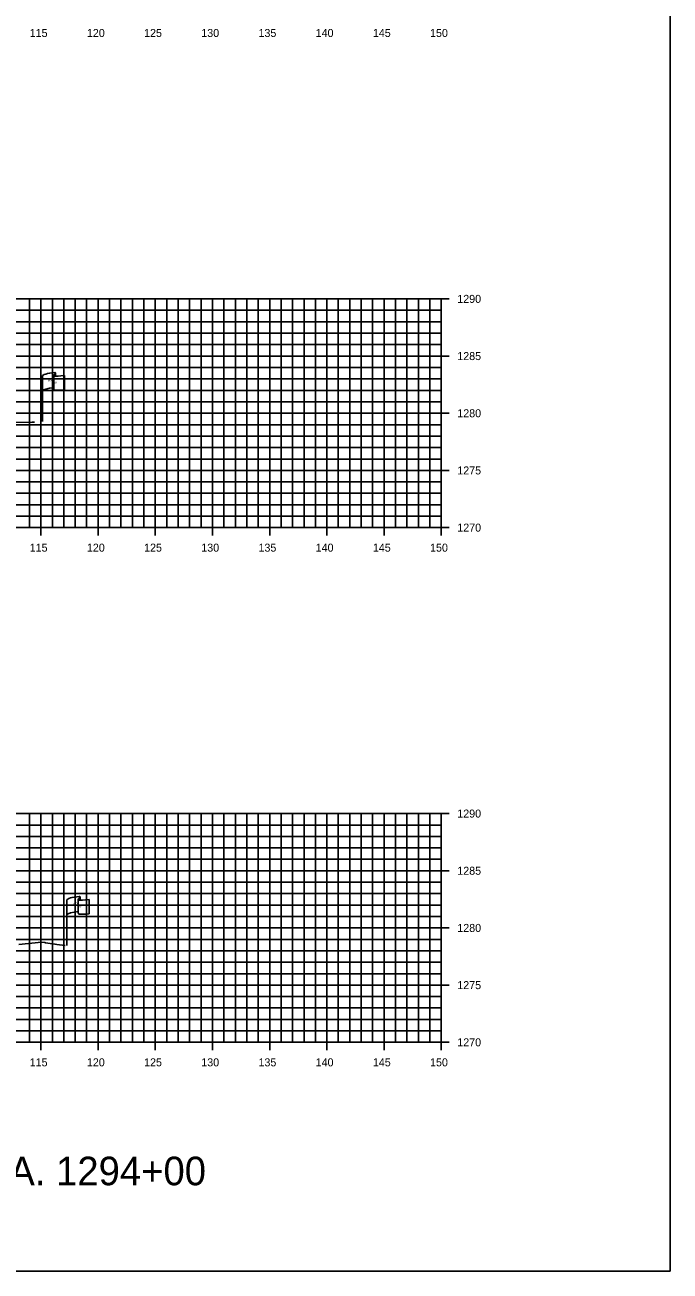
# Model space of a CAD drawing. Extents: x 674939 to 678919, y 750652 to 765176.
# Drawn here: x 678862.1 to 678918.5, y 763576.3 to 763685.2 of the extents above; entities that cross this region are included whole.
import ezdxf

# ---------------------------------------------------------------- set-up
doc = ezdxf.new("R2010")
doc.units = 0
for name, color, linetype in [('R_Axis', 7, 'Continuous'), ('R_Axis Annot', 7, 'Continuous'), ('R_Draft', 7, 'Continuous'), ('R_Exist Surface', 7, 'Continuous'), ('R_Grid', 7, 'Continuous'), ('R_No Plot', 7, 'Continuous'), ('S_EXIST_ROW', 7, 'Continuous')]:
    doc.layers.add(name, color=color, linetype=linetype)

msp = doc.modelspace()

# ---------------------------------------------------------------- linework, layer by layer
at = {"layer": 'R_Axis'}
for p, q in [((678899.23, 763661.29), (678897.83, 763661.29)), ((678898.53, 763641.29), (678898.53, 763661.29)), ((678899.23, 763656.29), (678897.83, 763656.29)), ((678899.23, 763651.29), (678897.83, 763651.29)), ((678899.23, 763646.29), (678897.83, 763646.29)), ((678598.53, 763641.29), (678898.53, 763641.29)), ((678863.53, 763640.59), (678863.53, 763641.99)), ((678868.53, 763640.59), (678868.53, 763641.99)), ((678873.53, 763640.59), (678873.53, 763641.99)), ((678878.53, 763640.59), (678878.53, 763641.99)), ((678883.53, 763640.59), (678883.53, 763641.99)), ((678888.53, 763640.59), (678888.53, 763641.99)), ((678893.53, 763640.59), (678893.53, 763641.99)), ((678899.23, 763641.29), (678897.83, 763641.29)), ((678898.53, 763640.59), (678898.53, 763641.99)), ((678899.23, 763616.29), (678897.83, 763616.29)), ((678898.53, 763596.29), (678898.53, 763616.29)), ((678899.23, 763611.29), (678897.83, 763611.29)), ((678899.23, 763606.29), (678897.83, 763606.29)), ((678899.23, 763601.29), (678897.83, 763601.29)), ((678863.53, 763595.59), (678863.53, 763596.99)), ((678868.53, 763595.59), (678868.53, 763596.99)), ((678873.53, 763595.59), (678873.53, 763596.99)), ((678878.53, 763595.59), (678878.53, 763596.99)), ((678883.53, 763595.59), (678883.53, 763596.99)), ((678888.53, 763595.59), (678888.53, 763596.99)), ((678893.53, 763595.59), (678893.53, 763596.99)), ((678898.53, 763595.59), (678898.53, 763596.99)), ((678598.53, 763596.29), (678898.53, 763596.29)), ((678899.23, 763596.29), (678897.83, 763596.29))]:
    msp.add_line(p, q, dxfattribs=at)
at = {"layer": 'R_Exist Surface'}
for points in [[(678859.67, 763650.44), (678862.77, 763650.5), (678862.91, 763650.5), (678862.97, 763650.5)], [(678861.6, 763604.84), (678863.57, 763605.06), (678863.88, 763605.01), (678863.94, 763605), (678864.76, 763604.88), (678864.93, 763604.85), (678865.64, 763604.74)]]:
    msp.add_lwpolyline(points, dxfattribs=at)
at = {"layer": 'R_Grid'}
for p, q in [((678598.53, 763661.29), (678898.53, 763661.29)), ((678862.53, 763641.29), (678862.53, 763661.29)), ((678863.53, 763641.29), (678863.53, 763661.29)), ((678864.53, 763641.29), (678864.53, 763661.29)), ((678865.53, 763641.29), (678865.53, 763661.29)), ((678866.53, 763641.29), (678866.53, 763661.29)), ((678867.53, 763641.29), (678867.53, 763661.29)), ((678868.53, 763641.29), (678868.53, 763661.29)), ((678869.53, 763641.29), (678869.53, 763661.29)), ((678870.53, 763641.29), (678870.53, 763661.29)), ((678871.53, 763641.29), (678871.53, 763661.29)), ((678872.53, 763641.29), (678872.53, 763661.29)), ((678873.53, 763641.29), (678873.53, 763661.29)), ((678874.53, 763641.29), (678874.53, 763661.29)), ((678875.53, 763641.29), (678875.53, 763661.29)), ((678876.53, 763641.29), (678876.53, 763661.29)), ((678877.53, 763641.29), (678877.53, 763661.29)), ((678878.53, 763641.29), (678878.53, 763661.29)), ((678879.53, 763641.29), (678879.53, 763661.29)), ((678880.53, 763641.29), (678880.53, 763661.29)), ((678881.53, 763641.29), (678881.53, 763661.29)), ((678882.53, 763641.29), (678882.53, 763661.29)), ((678883.53, 763641.29), (678883.53, 763661.29)), ((678884.53, 763641.29), (678884.53, 763661.29)), ((678885.53, 763641.29), (678885.53, 763661.29)), ((678886.53, 763641.29), (678886.53, 763661.29)), ((678887.53, 763641.29), (678887.53, 763661.29)), ((678888.53, 763641.29), (678888.53, 763661.29)), ((678889.53, 763641.29), (678889.53, 763661.29)), ((678890.53, 763641.29), (678890.53, 763661.29)), ((678891.53, 763641.29), (678891.53, 763661.29)), ((678892.53, 763641.29), (678892.53, 763661.29)), ((678893.53, 763641.29), (678893.53, 763661.29)), ((678894.53, 763641.29), (678894.53, 763661.29)), ((678895.53, 763641.29), (678895.53, 763661.29)), ((678896.53, 763641.29), (678896.53, 763661.29)), ((678897.53, 763641.29), (678897.53, 763661.29)), ((678898.53, 763641.29), (678898.53, 763661.29)), ((678598.53, 763660.29), (678898.53, 763660.29)), ((678598.53, 763659.29), (678898.53, 763659.29)), ((678598.53, 763658.29), (678898.53, 763658.29)), ((678598.53, 763657.29), (678898.53, 763657.29)), ((678598.53, 763656.29), (678898.53, 763656.29)), ((678598.53, 763655.29), (678898.53, 763655.29)), ((678598.53, 763654.29), (678898.53, 763654.29)), ((678598.53, 763653.29), (678898.53, 763653.29)), ((678598.53, 763652.29), (678898.53, 763652.29)), ((678598.53, 763651.29), (678898.53, 763651.29)), ((678598.53, 763650.29), (678898.53, 763650.29)), ((678598.53, 763649.29), (678898.53, 763649.29)), ((678598.53, 763648.29), (678898.53, 763648.29)), ((678598.53, 763647.29), (678898.53, 763647.29)), ((678598.53, 763646.29), (678898.53, 763646.29)), ((678598.53, 763645.29), (678898.53, 763645.29)), ((678598.53, 763644.29), (678898.53, 763644.29)), ((678598.53, 763643.29), (678898.53, 763643.29)), ((678598.53, 763642.29), (678898.53, 763642.29)), ((678598.53, 763641.29), (678898.53, 763641.29)), ((678598.53, 763616.29), (678898.53, 763616.29)), ((678862.53, 763596.29), (678862.53, 763616.29)), ((678863.53, 763596.29), (678863.53, 763616.29)), ((678864.53, 763596.29), (678864.53, 763616.29)), ((678865.53, 763596.29), (678865.53, 763616.29)), ((678866.53, 763596.29), (678866.53, 763616.29)), ((678867.53, 763596.29), (678867.53, 763616.29)), ((678868.53, 763596.29), (678868.53, 763616.29)), ((678869.53, 763596.29), (678869.53, 763616.29)), ((678870.53, 763596.29), (678870.53, 763616.29)), ((678871.53, 763596.29), (678871.53, 763616.29)), ((678872.53, 763596.29), (678872.53, 763616.29)), ((678873.53, 763596.29), (678873.53, 763616.29)), ((678874.53, 763596.29), (678874.53, 763616.29)), ((678875.53, 763596.29), (678875.53, 763616.29)), ((678876.53, 763596.29), (678876.53, 763616.29)), ((678877.53, 763596.29), (678877.53, 763616.29)), ((678878.53, 763596.29), (678878.53, 763616.29)), ((678879.53, 763596.29), (678879.53, 763616.29)), ((678880.53, 763596.29), (678880.53, 763616.29)), ((678881.53, 763596.29), (678881.53, 763616.29)), ((678882.53, 763596.29), (678882.53, 763616.29)), ((678883.53, 763596.29), (678883.53, 763616.29)), ((678884.53, 763596.29), (678884.53, 763616.29)), ((678885.53, 763596.29), (678885.53, 763616.29)), ((678886.53, 763596.29), (678886.53, 763616.29)), ((678887.53, 763596.29), (678887.53, 763616.29)), ((678888.53, 763596.29), (678888.53, 763616.29)), ((678889.53, 763596.29), (678889.53, 763616.29)), ((678890.53, 763596.29), (678890.53, 763616.29)), ((678891.53, 763596.29), (678891.53, 763616.29)), ((678892.53, 763596.29), (678892.53, 763616.29)), ((678893.53, 763596.29), (678893.53, 763616.29)), ((678894.53, 763596.29), (678894.53, 763616.29)), ((678895.53, 763596.29), (678895.53, 763616.29)), ((678896.53, 763596.29), (678896.53, 763616.29)), ((678897.53, 763596.29), (678897.53, 763616.29)), ((678898.53, 763596.29), (678898.53, 763616.29)), ((678598.53, 763615.29), (678898.53, 763615.29)), ((678598.53, 763614.29), (678898.53, 763614.29)), ((678598.53, 763613.29), (678898.53, 763613.29)), ((678598.53, 763612.29), (678898.53, 763612.29)), ((678598.53, 763611.29), (678898.53, 763611.29)), ((678598.53, 763610.29), (678898.53, 763610.29)), ((678598.53, 763609.29), (678898.53, 763609.29)), ((678598.53, 763608.29), (678898.53, 763608.29)), ((678598.53, 763607.29), (678898.53, 763607.29)), ((678598.53, 763606.29), (678898.53, 763606.29)), ((678598.53, 763605.29), (678898.53, 763605.29)), ((678598.53, 763604.29), (678898.53, 763604.29)), ((678598.53, 763603.29), (678898.53, 763603.29)), ((678598.53, 763602.29), (678898.53, 763602.29)), ((678598.53, 763601.29), (678898.53, 763601.29)), ((678598.53, 763600.29), (678898.53, 763600.29)), ((678598.53, 763599.29), (678898.53, 763599.29)), ((678598.53, 763598.29), (678898.53, 763598.29)), ((678598.53, 763597.29), (678898.53, 763597.29)), ((678598.53, 763596.29), (678898.53, 763596.29))]:
    msp.add_line(p, q, dxfattribs=at)
at = {"layer": 'R_No Plot'}
msp.add_lwpolyline([(678578.53, 763576.29), (678918.53, 763576.29), (678918.53, 763796.29), (678578.53, 763796.29)], close=True, dxfattribs=at)
at = {"layer": 'S_EXIST_ROW'}
for p, q in [((678863.66, 763650.58), (678863.66, 763654.53)), ((678864.65, 763654.62), (678864.65, 763654.61)), ((678864.65, 763654.61), (678864.65, 763653.38)), ((678864.82, 763654.78), (678864.82, 763654.54)), ((678865.59, 763654.58), (678865.59, 763653.34)), ((678865.81, 763604.76), (678865.81, 763608.72)), ((678866.8, 763608.81), (678866.8, 763608.8)), ((678866.8, 763608.8), (678866.8, 763607.57)), ((678866.97, 763608.97), (678866.97, 763608.73)), ((678867.74, 763608.77), (678867.74, 763607.53))]:
    msp.add_line(p, q, dxfattribs=at)
for centre, radius, start, end in [((678864.73, 763654.62), 0.078, 88.6458, 274.2828), ((678864.74, 763654.78), 0.0783, 263.0712, 93.9564), ((678864.73, 763653.38), 0.0783, 180, 273.9564), ((678866.88, 763608.81), 0.078, 88.6458, 274.2828), ((678866.89, 763608.97), 0.0783, 263.0712, 93.9564), ((678866.88, 763607.57), 0.0783, 180, 273.9564)]:
    msp.add_arc(centre, radius, start, end, dxfattribs=at)
for centre, major_axis, ratio, start_param, end_param in [((678865.24, 763654.57), (-1.58, -0.04), 0.19887, 5.030368, 6.283185), ((678865.95, 763654.68), (-1.23, -0.13), 0.052933, 0.159456, 1.268315), ((678865.24, 763653.25), (-1.58, -0.04), 0.19887, 5.083035, 6.194897), ((678865.95, 763653.44), (-1.23, -0.13), 0.052933, 0.159456, 1.268315), ((678867.39, 763608.76), (-1.58, -0.04), 0.19887, 5.030368, 6.283185), ((678868.1, 763608.87), (-1.23, -0.13), 0.052933, 0.159456, 1.268315), ((678867.39, 763607.44), (-1.58, -0.04), 0.19887, 5.083035, 6.194897), ((678868.1, 763607.63), (-1.23, -0.13), 0.052933, 0.159456, 1.268315)]:
    msp.add_ellipse(centre, major_axis=major_axis, ratio=ratio, start_param=start_param, end_param=end_param, dxfattribs=at)

# ---------------------------------------------------------------- texts
at = {"layer": 'R_Axis Annot'}
for s, p in [('115', (678862.55, 763684.19)), ('120', (678867.55, 763684.19)), ('125', (678872.55, 763684.19)), ('130', (678877.55, 763684.19)), ('135', (678882.55, 763684.19)), ('140', (678887.55, 763684.19)), ('145', (678892.55, 763684.19)), ('150', (678897.55, 763684.19)), ('1290', (678899.93, 763660.94)), ('1285', (678899.93, 763655.94)), ('1280', (678899.93, 763650.94)), ('1275', (678899.93, 763645.94)), ('1270', (678899.93, 763640.94)), ('115', (678862.55, 763639.19)), ('120', (678867.55, 763639.19)), ('125', (678872.55, 763639.19)), ('130', (678877.55, 763639.19)), ('135', (678882.55, 763639.19)), ('140', (678887.55, 763639.19)), ('145', (678892.55, 763639.19)), ('150', (678897.55, 763639.19)), ('1290', (678899.93, 763615.94)), ('1285', (678899.93, 763610.94)), ('1280', (678899.93, 763605.94)), ('1275', (678899.93, 763600.94)), ('1270', (678899.93, 763595.94)), ('115', (678862.55, 763594.19)), ('120', (678867.55, 763594.19)), ('125', (678872.55, 763594.19)), ('130', (678877.55, 763594.19)), ('135', (678882.55, 763594.19)), ('140', (678887.55, 763594.19)), ('145', (678892.55, 763594.19)), ('150', (678897.55, 763594.19))]:
    msp.add_text(s, height=0.7, dxfattribs=at).set_placement(p)
at = {"layer": 'R_Draft'}
msp.add_text('STA. 1291+00 TO STA. 1294+00', height=2.5, dxfattribs=at).set_placement((678828.53, 763583.79))
at = {"layer": 'S_EXIST_ROW'}
for s, height, rotation, p in [('R ', 0.2, 9.9884, (678864.18, 763654.03)), (' O', 0.2, 9.9884, (678864.32, 763654.07)), ('W', 0.2, 351.1788, (678864.65, 763653.9)), ('DWB 11-9-07', 0.01, 90, (678864.82, 763654.54)), ('DWB 11-9-07', 0.01, 5.0717, (678865.49, 763653.34)), ('DWB 11-9-07', 0.01, 90, (678863.65, 763650.58)), ('R ', 0.2, 9.9884, (678866.33, 763608.22)), (' O', 0.2, 9.9884, (678866.47, 763608.26)), ('W', 0.2, 351.1788, (678866.8, 763608.09)), ('DWB 11-9-07', 0.01, 90, (678866.97, 763608.73)), ('DWB 11-9-07', 0.01, 5.0717, (678867.64, 763607.53)), ('DWB 11-9-07', 0.01, 90, (678865.8, 763604.77))]:
    msp.add_text(s, height=height, rotation=rotation, dxfattribs=at).set_placement(p)

doc.saveas('drawing.dxf')
